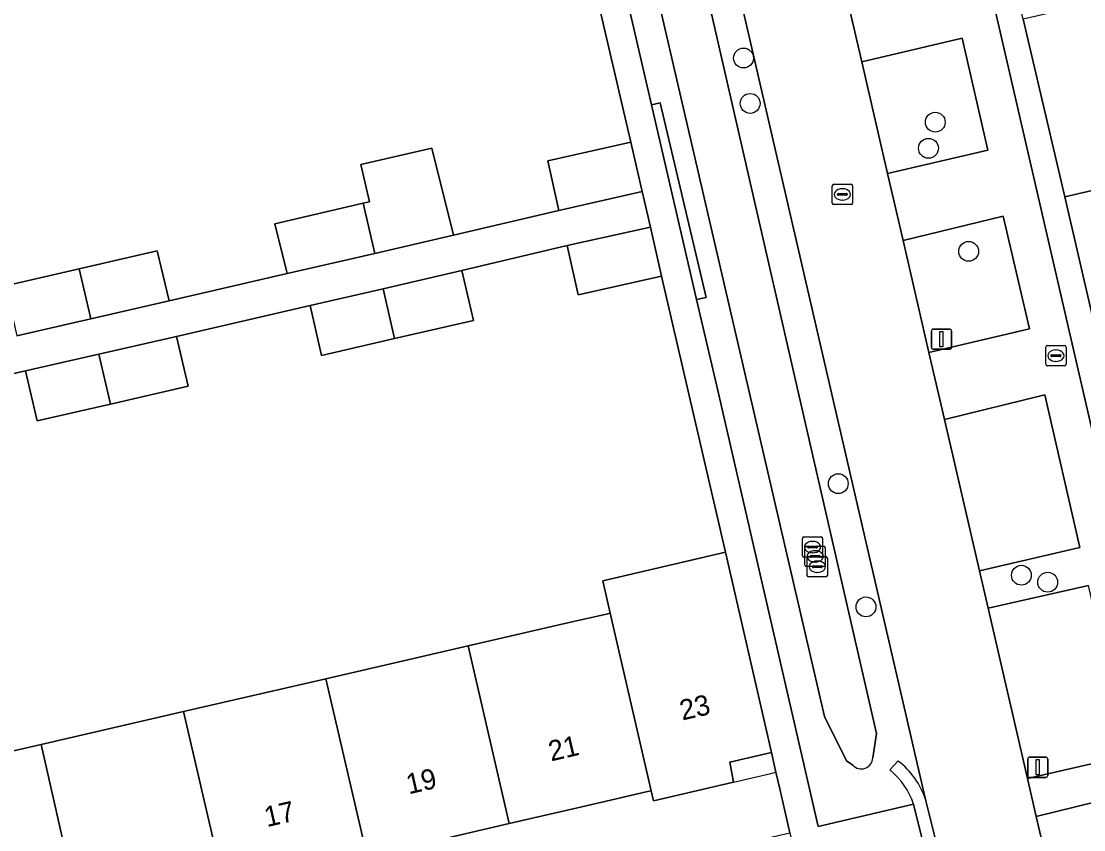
# Model space of a CAD drawing. Extents: x 156412 to 157779, y 382335 to 383768.
# Drawn here: x 156731 to 156783.4, y 383532.6 to 383572.4 of the extents above; entities that cross this region are included whole.
import ezdxf

# ---------------------------------------------------------------- set-up
doc = ezdxf.new("R2010")
doc.units = 0
for name, color, linetype in [('IMGEO_Berm_groen', 7, 'Continuous'), ('IMGEO_Boom', 7, 'Continuous'), ('IMGEO_Brandkraan', 7, 'Continuous'), ('IMGEO_Erf', 7, 'Continuous'), ('IMGEO_Greppel_droge_sloot', 7, 'Continuous'), ('IMGEO_Groenvoorziening', 7, 'Continuous'), ('IMGEO_Haag', 7, 'Continuous'), ('IMGEO_Kolk', 7, 'Continuous'), ('IMGEO_Lichtmast', 7, 'Continuous'), ('IMGEO_Muur', 7, 'Continuous'), ('IMGEO_Pand', 7, 'Continuous'), ('IMGEO_Pand_nummerreeks', 7, 'Continuous'), ('IMGEO_Pand_overbouw', 7, 'Continuous'), ('IMGEO_Parkeervlak_open', 7, 'Continuous'), ('IMGEO_Rijbaan_lokaal_gesloten', 7, 'Continuous'), ('IMGEO_Rijbaan_lokaal_open', 7, 'Continuous'), ('IMGEO_Rioolput', 7, 'Continuous'), ('IMGEO_Voetpad_open', 7, 'Continuous')]:
    doc.layers.add(name, color=color, linetype=linetype)

msp = doc.modelspace()

# ---------------------------------------------------------------- linework, layer by layer
at = {"layer": 'IMGEO_Berm_groen'}
for points in [[(156760.292, 383598.109), (156755.576, 383596.427), (156762.082, 383568.318), (156762.509, 383568.414), (156764.778, 383558.817), (156764.305, 383558.71), (156765.294, 383554.439), (156770.303, 383532.733), (156775.005, 383533.842)], [(156775.598, 383534.07), (156761.134, 383596.648)], [(156763.009, 383581.709), (156773.182, 383537.326), (156772.99, 383536.117)], [(156772.003, 383535.762), (156771.703, 383535.969), (156770.614, 383538.152), (156760.685, 383580.968)], [(156773.839, 383535.523), (156774.246, 383535.966)]]:
    msp.add_lwpolyline(points, dxfattribs=at)
for centre, radius, start, end in [((156772.423, 383536.143), 0.567, 222.1831, 357.3818), ((156771.703, 383532.722), 4.122, 19.0843, 51.8995), ((156771.46, 383532.628), 3.748, 18.9068, 50.5863)]:
    msp.add_arc(centre, radius, start, end, dxfattribs=at)
at = {"layer": 'IMGEO_Boom'}
for centre in [(156766.619, 383570.62), (156766.945, 383568.381), (156776.072, 383567.458), (156775.737, 383566.17), (156777.718, 383561.088), (156771.289, 383549.638), (156780.319, 383545.123), (156781.616, 383544.78), (156772.655, 383543.563)]:
    msp.add_circle(centre, 0.489, dxfattribs=at)
at = {"layer": 'IMGEO_Brandkraan'}
for p, q in [((156781.519, 383555.521), (156781.519, 383556.373)), ((156781.594, 383556.447), (156782.446, 383556.447)), ((156782.52, 383556.373), (156782.52, 383555.521)), ((156781.778, 383555.941), (156781.778, 383555.953)), ((156782.216, 383555.904), (156781.818, 383555.904)), ((156781.821, 383555.99), (156782.219, 383555.99)), ((156782.007, 383556.227), (156782.032, 383556.227)), ((156782.262, 383555.953), (156782.262, 383555.941)), ((156782.446, 383555.447), (156781.594, 383555.447)), ((156782.03, 383555.667), (156782.005, 383555.667))]:
    msp.add_line(p, q, dxfattribs=at)
for points in [[(156781.519, 383555.521), (156781.519, 383556.373)], [(156781.594, 383556.447), (156782.446, 383556.447)], [(156782.52, 383556.373), (156782.52, 383555.521)], [(156782.446, 383555.447), (156781.594, 383555.447)]]:
    msp.add_lwpolyline(points, dxfattribs=at)
for centre, radius, start, end in [((156781.596, 383556.371), 0.0765, 91.552, 178.448), ((156781.596, 383556.371), 0.0765, 91.552, 178.448), ((156782.444, 383556.371), 0.0765, 1.552, 88.448), ((156782.444, 383556.371), 0.0765, 1.552, 88.448), ((156781.818, 383555.95), 0.0403, 85.8775, 175.7526), ((156781.815, 383555.94), 0.0366, 178.938, 274.7102), ((156782.219, 383555.947), 0.043, 264.8664, 352.4533), ((156782.223, 383555.952), 0.0386, 1.7309, 96.639), ((156781.596, 383555.523), 0.0765, 181.552, 268.448), ((156781.596, 383555.523), 0.0765, 181.552, 268.448), ((156782.444, 383555.523), 0.0765, 271.552, 358.448), ((156782.444, 383555.523), 0.0765, 271.552, 358.448)]:
    msp.add_arc(centre, radius, start, end, dxfattribs=at)
for centre, major_axis, ratio, start_param, end_param in [((156782.006, 383555.947), (-0.387, 0.002), 0.722429, 4.712389, 7.853982), ((156782.031, 383555.947), (-0.39, 0.002), 0.717154, 1.570796, 4.712389)]:
    msp.add_ellipse(centre, major_axis=major_axis, ratio=ratio, start_param=start_param, end_param=end_param, dxfattribs=at)
at = {"layer": 'IMGEO_Erf'}
msp.add_lwpolyline([(156789.8, 383531.856), (156788.315, 383538.287), (156787.033, 383543.841), (156785.751, 383549.394), (156784.476, 383555.032), (156782.46, 383563.774), (156780.408, 383572.537), (156777.425, 383585.449), (156776.212, 383585.17), (156796.755, 383496.15), (156797.986, 383496.434), (156796.618, 383502.333), (156795.334, 383507.886), (156794.052, 383513.44), (156792.77, 383518.994), (156791.285, 383525.425)], close=True, dxfattribs=at)
for points in [[(156730.221, 383559.388), (156733.858, 383560.228), (156737.699, 383561.115), (156738.299, 383558.654), (156744.119, 383559.994), (156743.509, 383562.453), (156747.871, 383563.457), (156748.178, 383563.528), (156747.751, 383565.376), (156751.246, 383566.183), (156752.314, 383561.882), (156757.51, 383563.096), (156756.969, 383565.551), (156761.054, 383566.473), (156758.851, 383576.004)], [(156724.971, 383535.164), (156731.987, 383536.782), (156739.004, 383538.4), (156746.021, 383540.018), (156753.037, 383541.637), (156758.24, 383542.837), (156759.859, 383543.21), (156760.045, 383543.253), (156759.677, 383544.852), (156765.722, 383546.257), (156762.579, 383559.862), (156758.47, 383558.943), (156757.927, 383561.372), (156752.733, 383560.143), (156753.299, 383557.679), (156749.414, 383556.786), (156745.809, 383555.957), (156745.243, 383558.421), (156738.668, 383556.9), (156739.234, 383554.445), (156735.404, 383553.564), (156731.783, 383552.732), (156731.217, 383555.197), (156728.545, 383554.586)], [(156695.344, 383515.405), (156768.897, 383532.428), (156768.404, 383534.597), (156768.215, 383535.413), (156767.993, 383536.385), (156765.948, 383535.914), (156766.117, 383534.926), (156762.173, 383534.01), (156762.061, 383534.497), (156761.889, 383534.457), (156760.976, 383534.246), (156758.644, 383533.706), (156755.063, 383532.878), (156751.622, 383532.083), (156748.055, 383531.258), (156744.599, 383530.459), (156741.041, 383529.636), (156737.574, 383528.835), (156733.969, 383528.001), (156730.567, 383527.214)]]:
    msp.add_lwpolyline(points, dxfattribs=at)
at = {"layer": 'IMGEO_Greppel_droge_sloot'}
for points in [[(156772.99, 383536.117), (156773.182, 383537.326), (156763.009, 383581.709)], [(156760.685, 383580.968), (156770.614, 383538.152), (156771.703, 383535.969), (156772.003, 383535.762)]]:
    msp.add_lwpolyline(points, dxfattribs=at)
msp.add_arc((156772.423, 383536.143), 0.567, 222.1831, 357.3818, dxfattribs=at)
at = {"layer": 'IMGEO_Groenvoorziening'}
for points in [[(156762.082, 383568.318), (156764.305, 383558.71), (156764.778, 383558.817), (156762.509, 383568.414)], [(156785.923, 383534.435), (156781.055, 383533.227), (156783.953, 383520.794), (156788.852, 383521.944)]]:
    msp.add_lwpolyline(points, close=True, dxfattribs=at)
at = {"layer": 'IMGEO_Haag'}
msp.add_lwpolyline([(156762.082, 383568.318), (156764.305, 383558.71), (156764.778, 383558.817), (156762.509, 383568.414)], close=True, dxfattribs=at)
at = {"layer": 'IMGEO_Kolk'}
for p, q in [((156769.519, 383546.085), (156769.519, 383546.937)), ((156769.594, 383547.011), (156770.446, 383547.011)), ((156770.52, 383546.937), (156770.52, 383546.085)), ((156769.649, 383545.626), (156769.649, 383546.478)), ((156769.724, 383546.552), (156770.576, 383546.552)), ((156769.778, 383546.505), (156769.778, 383546.517)), ((156770.216, 383546.468), (156769.818, 383546.468)), ((156769.821, 383546.554), (156770.219, 383546.554)), ((156770.007, 383546.791), (156770.032, 383546.791)), ((156770.137, 383546.332), (156770.162, 383546.332)), ((156770.262, 383546.517), (156770.262, 383546.505)), ((156770.65, 383546.478), (156770.65, 383545.626)), ((156770.446, 383546.011), (156769.594, 383546.011)), ((156769.754, 383545.117), (156769.754, 383545.969)), ((156769.829, 383546.043), (156770.681, 383546.043)), ((156769.908, 383546.046), (156769.908, 383546.058)), ((156770.346, 383546.009), (156769.948, 383546.009)), ((156769.951, 383546.095), (156770.349, 383546.095)), ((156770.03, 383546.231), (156770.005, 383546.231)), ((156770.242, 383545.823), (156770.267, 383545.823)), ((156770.392, 383546.058), (156770.392, 383546.046)), ((156770.755, 383545.969), (156770.755, 383545.117)), ((156770.576, 383545.552), (156769.724, 383545.552)), ((156770.013, 383545.537), (156770.013, 383545.549)), ((156770.451, 383545.5), (156770.053, 383545.5)), ((156770.056, 383545.586), (156770.454, 383545.586)), ((156770.16, 383545.772), (156770.135, 383545.772)), ((156770.265, 383545.263), (156770.24, 383545.263)), ((156770.497, 383545.549), (156770.497, 383545.537)), ((156770.681, 383545.043), (156769.829, 383545.043))]:
    msp.add_line(p, q, dxfattribs=at)
for points in [[(156769.519, 383546.085), (156769.519, 383546.937)], [(156769.594, 383547.011), (156770.446, 383547.011)], [(156770.52, 383546.937), (156770.52, 383546.085)], [(156769.649, 383545.626), (156769.649, 383546.478)], [(156769.724, 383546.552), (156770.576, 383546.552)], [(156770.65, 383546.478), (156770.65, 383545.626)], [(156770.446, 383546.011), (156769.594, 383546.011)], [(156769.754, 383545.117), (156769.754, 383545.969)], [(156769.829, 383546.043), (156770.681, 383546.043)], [(156770.755, 383545.969), (156770.755, 383545.117)], [(156770.576, 383545.552), (156769.724, 383545.552)], [(156770.681, 383545.043), (156769.829, 383545.043)]]:
    msp.add_lwpolyline(points, dxfattribs=at)
for centre, radius, start, end in [((156769.596, 383546.935), 0.0765, 91.552, 178.448), ((156769.596, 383546.935), 0.0765, 91.552, 178.448), ((156770.444, 383546.935), 0.0765, 1.552, 88.448), ((156770.444, 383546.935), 0.0765, 1.552, 88.448), ((156769.726, 383546.476), 0.0765, 91.552, 178.448), ((156769.726, 383546.476), 0.0765, 91.552, 178.448), ((156769.818, 383546.514), 0.0403, 85.8775, 175.7526), ((156769.815, 383546.504), 0.0366, 178.938, 274.7102), ((156770.219, 383546.511), 0.043, 264.8664, 352.4533), ((156770.223, 383546.516), 0.0386, 1.7309, 96.639), ((156770.574, 383546.476), 0.0765, 1.552, 88.448), ((156770.574, 383546.476), 0.0765, 1.552, 88.448), ((156769.596, 383546.087), 0.0765, 181.552, 268.448), ((156769.596, 383546.087), 0.0765, 181.552, 268.448), ((156769.831, 383545.967), 0.0765, 91.552, 178.448), ((156769.831, 383545.967), 0.0765, 91.552, 178.448), ((156769.948, 383546.055), 0.0403, 85.8775, 175.7526), ((156769.945, 383546.045), 0.0366, 178.938, 274.7102), ((156770.349, 383546.052), 0.043, 264.8664, 352.4533), ((156770.353, 383546.057), 0.0386, 1.7309, 96.639), ((156770.444, 383546.087), 0.0765, 271.552, 358.448), ((156770.444, 383546.087), 0.0765, 271.552, 358.448), ((156770.679, 383545.967), 0.0765, 1.552, 88.448), ((156770.679, 383545.967), 0.0765, 1.552, 88.448), ((156769.726, 383545.628), 0.0765, 181.552, 268.448), ((156769.726, 383545.628), 0.0765, 181.552, 268.448), ((156770.053, 383545.546), 0.0403, 85.8775, 175.7526), ((156770.05, 383545.536), 0.0366, 178.938, 274.7102), ((156770.454, 383545.543), 0.043, 264.8664, 352.4533), ((156770.458, 383545.548), 0.0386, 1.7309, 96.639), ((156770.574, 383545.628), 0.0765, 271.552, 358.448), ((156770.574, 383545.628), 0.0765, 271.552, 358.448), ((156769.831, 383545.119), 0.0765, 181.552, 268.448), ((156769.831, 383545.119), 0.0765, 181.552, 268.448), ((156770.679, 383545.119), 0.0765, 271.552, 358.448), ((156770.679, 383545.119), 0.0765, 271.552, 358.448)]:
    msp.add_arc(centre, radius, start, end, dxfattribs=at)
for centre, major_axis, ratio, start_param, end_param in [((156770.006, 383546.511), (-0.387, 0.002), 0.722429, 4.712389, 7.853982), ((156770.136, 383546.052), (-0.387, 0.002), 0.722429, 4.712389, 7.853982), ((156770.031, 383546.511), (-0.39, 0.002), 0.717154, 1.570796, 4.712389), ((156770.161, 383546.052), (-0.39, 0.002), 0.717154, 1.570796, 4.712389), ((156770.241, 383545.543), (-0.387, 0.002), 0.722429, 4.712389, 7.853982), ((156770.266, 383545.543), (-0.39, 0.002), 0.717154, 1.570796, 4.712389)]:
    msp.add_ellipse(centre, major_axis=major_axis, ratio=ratio, start_param=start_param, end_param=end_param, dxfattribs=at)
at = {"layer": 'IMGEO_Lichtmast'}
for p, q in [((156775.883, 383556.361), (156775.883, 383557.161)), ((156775.883, 383557.161), (156775.883, 383556.361)), ((156775.983, 383557.261), (156776.773, 383557.261)), ((156776.773, 383557.261), (156775.983, 383557.261)), ((156776.873, 383557.161), (156776.873, 383556.361)), ((156776.873, 383556.361), (156776.873, 383557.161)), ((156776.773, 383556.261), (156775.983, 383556.261)), ((156775.983, 383556.261), (156776.773, 383556.261)), ((156780.629, 383535.259), (156780.629, 383536.059)), ((156780.629, 383536.059), (156780.629, 383535.259)), ((156780.729, 383536.159), (156781.519, 383536.159)), ((156781.519, 383536.159), (156780.729, 383536.159)), ((156781.619, 383536.059), (156781.619, 383535.259)), ((156781.619, 383535.259), (156781.619, 383536.059)), ((156781.519, 383535.159), (156780.729, 383535.159)), ((156780.729, 383535.159), (156781.519, 383535.159))]:
    msp.add_line(p, q, dxfattribs=at)
for points in [[(156776.303, 383557.136), (156776.453, 383557.136), (156776.453, 383556.386), (156776.303, 383556.386), (156776.303, 383557.136)], [(156781.049, 383536.034), (156781.199, 383536.034), (156781.199, 383535.284), (156781.049, 383535.284), (156781.049, 383536.034)]]:
    msp.add_lwpolyline(points, dxfattribs=at)
for centre, start, end in [((156775.983, 383557.161), 90, 180), ((156775.983, 383557.161), 90, 180), ((156776.773, 383557.161), 0, 90), ((156776.773, 383557.161), 360, 90), ((156775.983, 383556.361), 180, 270), ((156775.983, 383556.361), 180, 270), ((156776.773, 383556.361), 270, 0), ((156776.773, 383556.361), 270, 0), ((156780.729, 383536.059), 90, 180), ((156780.729, 383536.059), 90, 180), ((156781.519, 383536.059), 0, 90), ((156781.519, 383536.059), 360, 90), ((156780.729, 383535.259), 180, 270), ((156780.729, 383535.259), 180, 270), ((156781.519, 383535.259), 270, 0), ((156781.519, 383535.259), 270, 0)]:
    msp.add_arc(centre, 0.1, start, end, dxfattribs=at)
at = {"layer": 'IMGEO_Muur'}
for points in [[(156761.054, 383566.473), (156758.255, 383578.582)], [(156762.579, 383559.862), (156765.722, 383546.257)]]:
    msp.add_lwpolyline(points, dxfattribs=at)
at = {"layer": 'IMGEO_Pand'}
for points in [[(156782.46, 383563.774), (156788.345, 383565.133), (156787.333, 383569.455), (156794.762, 383571.195), (156792.322, 383575.307), (156786.324, 383573.903), (156780.408, 383572.537)], [(156761.054, 383566.473), (156756.969, 383565.551), (156757.51, 383563.096), (156761.613, 383564.038)], [(156788.345, 383565.133), (156782.46, 383563.774), (156784.476, 383555.032), (156790.362, 383556.391), (156792.353, 383556.851), (156791.365, 383561.184), (156795.602, 383562.15), (156794.563, 383566.588)], [(156747.751, 383565.376), (156748.178, 383563.528), (156747.871, 383563.457), (156748.441, 383560.99), (156752.314, 383561.882), (156751.246, 383566.183)], [(156748.441, 383560.99), (156747.871, 383563.457), (156743.509, 383562.453), (156744.119, 383559.994)], [(156762.036, 383562.29), (156757.927, 383561.372), (156758.47, 383558.943), (156762.579, 383559.862)], [(156733.858, 383560.228), (156734.435, 383557.764), (156738.299, 383558.654), (156737.699, 383561.115)], [(156733.858, 383560.228), (156730.221, 383559.388), (156730.785, 383556.923), (156734.435, 383557.764)], [(156748.844, 383559.249), (156749.414, 383556.786), (156753.299, 383557.679), (156752.733, 383560.143)], [(156748.844, 383559.249), (156745.243, 383558.421), (156745.809, 383555.957), (156749.414, 383556.786)], [(156735.404, 383553.564), (156739.234, 383554.445), (156738.668, 383556.9), (156734.838, 383556.025)], [(156735.404, 383553.564), (156734.838, 383556.025), (156731.217, 383555.197), (156731.783, 383552.732)], [(156765.722, 383546.257), (156759.677, 383544.852), (156760.045, 383543.253), (156762.061, 383534.497), (156762.173, 383534.01), (156766.117, 383534.926), (156765.948, 383535.914), (156767.993, 383536.385)], [(156760.045, 383543.253), (156759.859, 383543.21), (156758.24, 383542.837), (156753.037, 383541.637), (156755.063, 383532.878), (156758.644, 383533.706), (156760.976, 383534.246), (156761.889, 383534.457), (156762.061, 383534.497)], [(156755.063, 383532.878), (156753.037, 383541.637), (156746.021, 383540.018), (156748.055, 383531.258), (156751.622, 383532.083)], [(156741.041, 383529.636), (156744.599, 383530.459), (156748.055, 383531.258), (156746.021, 383540.018), (156739.004, 383538.4)], [(156741.041, 383529.636), (156739.004, 383538.4), (156731.987, 383536.782), (156733.969, 383528.001), (156737.574, 383528.835)], [(156724.971, 383535.164), (156727.012, 383526.392), (156730.567, 383527.214), (156733.969, 383528.001), (156731.987, 383536.782)]]:
    msp.add_lwpolyline(points, close=True, dxfattribs=at)
at = {"layer": 'IMGEO_Pand_overbouw'}
msp.add_lwpolyline([(156767.993, 383536.385), (156765.948, 383535.914), (156766.117, 383534.926), (156767.972, 383535.357), (156768.215, 383535.413), (156768.194, 383535.506)], close=True, dxfattribs=at)
at = {"layer": 'IMGEO_Parkeervlak_open'}
for points in [[(156773.721, 383564.921), (156778.663, 383566.07), (156777.392, 383571.6), (156772.445, 383570.435)], [(156774.482, 383561.632), (156775.761, 383556.102), (156780.711, 383557.273), (156779.413, 383562.822)], [(156781.467, 383554.014), (156776.526, 383552.799), (156778.251, 383545.344), (156783.201, 383546.489)], [(156783.632, 383544.621), (156778.679, 383543.495), (156780.62, 383535.105), (156785.565, 383536.232)]]:
    msp.add_lwpolyline(points, close=True, dxfattribs=at)
at = {"layer": 'IMGEO_Rijbaan_lokaal_gesloten'}
for points in [[(156784.377, 383518.957), (156783.953, 383520.794), (156781.055, 383533.227), (156780.62, 383535.105), (156778.679, 383543.495), (156778.251, 383545.344), (156776.526, 383552.799), (156775.761, 383556.102), (156774.482, 383561.632), (156773.721, 383564.921), (156772.445, 383570.435), (156771.692, 383573.686), (156769.416, 383583.524), (156769.064, 383585.045), (156768.484, 383587.55), (156765.643, 383599.951), (156760.292, 383598.109)], [(156761.134, 383596.648), (156775.598, 383534.07), (156776.063, 383532.168)]]:
    msp.add_lwpolyline(points, dxfattribs=at)
at = {"layer": 'IMGEO_Rijbaan_lokaal_open'}
for points in [[(156774.246, 383535.966), (156773.839, 383535.523)], [(156775.005, 383533.842), (156775.437, 383532.054)], [(156776.063, 383532.168), (156775.598, 383534.07)]]:
    msp.add_lwpolyline(points, dxfattribs=at)
for centre, radius, start, end in [((156771.703, 383532.722), 4.122, 19.0843, 51.8995), ((156771.46, 383532.628), 3.748, 18.9068, 50.5863)]:
    msp.add_arc(centre, radius, start, end, dxfattribs=at)
at = {"layer": 'IMGEO_Rioolput'}
for p, q in [((156770.993, 383563.472), (156770.993, 383564.324)), ((156771.068, 383564.398), (156771.92, 383564.398)), ((156771.481, 383564.178), (156771.506, 383564.178)), ((156771.994, 383564.324), (156771.994, 383563.472)), ((156771.252, 383563.892), (156771.252, 383563.904)), ((156771.69, 383563.855), (156771.292, 383563.855)), ((156771.295, 383563.941), (156771.693, 383563.941)), ((156771.504, 383563.618), (156771.479, 383563.618)), ((156771.736, 383563.904), (156771.736, 383563.892)), ((156771.92, 383563.398), (156771.068, 383563.398))]:
    msp.add_line(p, q, dxfattribs=at)
for points in [[(156770.993, 383563.472), (156770.993, 383564.324)], [(156771.068, 383564.398), (156771.92, 383564.398)], [(156771.994, 383564.324), (156771.994, 383563.472)], [(156771.92, 383563.398), (156771.068, 383563.398)]]:
    msp.add_lwpolyline(points, dxfattribs=at)
for centre, radius, start, end in [((156771.07, 383564.322), 0.0765, 91.552, 178.448), ((156771.07, 383564.322), 0.0765, 91.552, 178.448), ((156771.918, 383564.322), 0.0765, 1.552, 88.448), ((156771.918, 383564.322), 0.0765, 1.552, 88.448), ((156771.292, 383563.901), 0.0403, 85.8775, 175.7526), ((156771.289, 383563.891), 0.0366, 178.938, 274.7102), ((156771.693, 383563.898), 0.043, 264.8664, 352.4533), ((156771.697, 383563.903), 0.0386, 1.7309, 96.639), ((156771.07, 383563.474), 0.0765, 181.552, 268.448), ((156771.07, 383563.474), 0.0765, 181.552, 268.448), ((156771.918, 383563.474), 0.0765, 271.552, 358.448), ((156771.918, 383563.474), 0.0765, 271.552, 358.448)]:
    msp.add_arc(centre, radius, start, end, dxfattribs=at)
for centre, major_axis, ratio, start_param, end_param in [((156771.48, 383563.898), (-0.387, 0.002), 0.722429, 4.712389, 7.853982), ((156771.505, 383563.898), (-0.39, 0.002), 0.717154, 1.570796, 4.712389)]:
    msp.add_ellipse(centre, major_axis=major_axis, ratio=ratio, start_param=start_param, end_param=end_param, dxfattribs=at)
at = {"layer": 'IMGEO_Voetpad_open'}
for points in [[(156762.082, 383568.318), (156755.576, 383596.427), (156754.228, 383595.916), (156755.557, 383590.251), (156755.735, 383589.43), (156755.967, 383588.471), (156758.255, 383578.582), (156758.851, 383576.004), (156761.054, 383566.473), (156761.613, 383564.038), (156762.036, 383562.29), (156762.579, 383559.862), (156765.722, 383546.257), (156767.993, 383536.385), (156768.215, 383535.413), (156768.404, 383534.597), (156768.897, 383532.428), (156769.213, 383531.078), (156770.238, 383526.718), (156772.101, 383527.183), (156771.632, 383529.222)], [(156797.089, 383494.703), (156796.755, 383496.15), (156776.212, 383585.17)], [(156771.692, 383573.686), (156772.445, 383570.435), (156777.392, 383571.6), (156778.663, 383566.07), (156773.721, 383564.921), (156774.482, 383561.632), (156779.413, 383562.822), (156780.711, 383557.273), (156775.761, 383556.102), (156776.526, 383552.799), (156781.467, 383554.014), (156783.201, 383546.489), (156778.251, 383545.344), (156778.679, 383543.495), (156783.632, 383544.621)], [(156773.085, 383531.49), (156775.437, 383532.054), (156775.005, 383533.842), (156770.303, 383532.733), (156765.294, 383554.439), (156764.305, 383558.71), (156762.082, 383568.318)], [(156728.545, 383554.586), (156731.217, 383555.197), (156734.838, 383556.025), (156738.668, 383556.9), (156745.243, 383558.421), (156748.844, 383559.249), (156752.733, 383560.143), (156757.927, 383561.372), (156762.036, 383562.29), (156761.613, 383564.038), (156757.51, 383563.096), (156752.314, 383561.882), (156748.441, 383560.99), (156744.119, 383559.994), (156738.299, 383558.654), (156734.435, 383557.764), (156730.785, 383556.923)], [(156785.565, 383536.232), (156780.62, 383535.105), (156781.055, 383533.227), (156785.923, 383534.435)]]:
    msp.add_lwpolyline(points, dxfattribs=at)

# ---------------------------------------------------------------- texts
at = {"layer": 'IMGEO_Pand_nummerreeks'}
for s, rotation, p in [('23', 12.9718, (156763.599, 383537.959)), ('21', 13.0176, (156757.128, 383535.943)), ('19', 13.0202, (156750.113, 383534.32)), ('17', 13.0202, (156743.119, 383532.703))]:
    msp.add_text(s, height=1, rotation=rotation, dxfattribs=at).set_placement(p)

doc.saveas('drawing.dxf')
